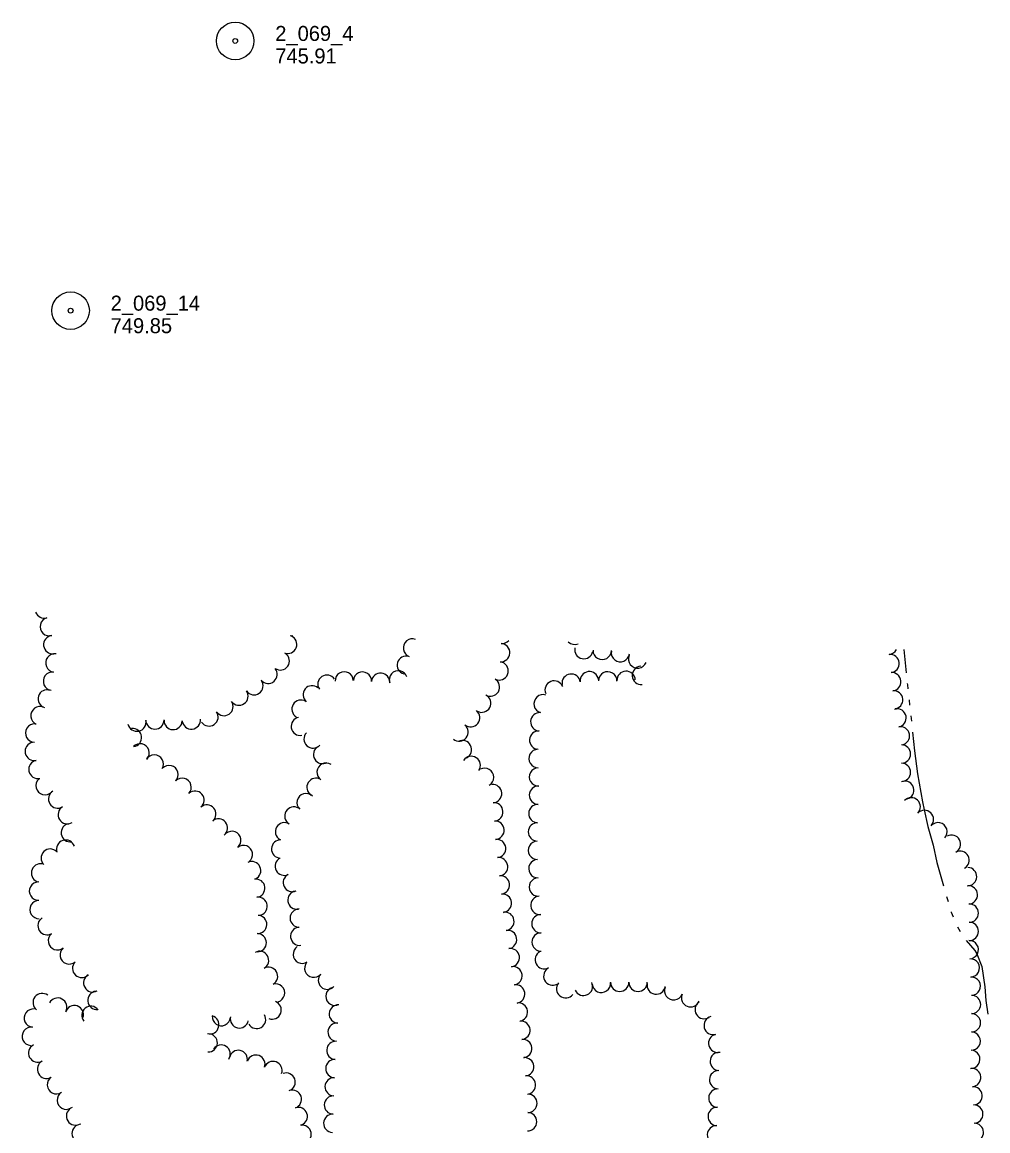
# Model space of a CAD drawing. Extents: x 588843 to 2552415, y 180129 to 269402.
# Drawn here: x 606465 to 606850.7, y 184046.5 to 184489.5 of the extents above; entities that cross this region are included whole.
import ezdxf

# ---------------------------------------------------------------- set-up
doc = ezdxf.new("R2010")
doc.units = 0
for name, color, linetype in [('E_DTM_SpotElev', 7, 'Continuous'), ('E_LAND_TreeLine_P', 7, 'Continuous'), ('E_MAP_SpotElev', 7, 'Continuous'), ('E_WTR_P', 7, 'Continuous')]:
    doc.layers.add(name, color=color, linetype=linetype)

# ---------------------------------------------------------------- blocks, each defined once
blk = doc.blocks.new('PP')
at = {"layer": 'E_MAP_SpotElev'}
for radius in [24.6, 3.15]:
    blk.add_circle((0, 0), radius, dxfattribs=at)

msp = doc.modelspace()

# ---------------------------------------------------------------- linework, layer by layer
at = {"layer": 'E_LAND_TreeLine_P'}
for centre, radius, start, end in [((606473.83, 184255.04), 3.67, 200.3507, 285.7705), ((606475.83, 184247.97), 3.67, 105.7705, 285.7705), ((606477.23, 184240.78), 3.67, 96.9728, 276.9728), ((606571.09, 184240.9), 3.64, 248.9284, 68.9284), ((606572.52, 184248), 3.64, 262.4587, 278.5034), ((606620.9, 184239.48), 3.64, 69.3795, 249.3795), ((606656.65, 184244.9), 3.67, 266.0246, 317.4004), ((606685.64, 184244.57), 3.67, 227.1729, 292.6782), ((606478.05, 184233.48), 3.67, 82.5281, 262.5281), ((606568.13, 184234.28), 3.64, 234.7031, 54.7031), ((606656.14, 184237.59), 3.67, 266.0246, 86.0246), ((606689.39, 184238.8), 3.67, 168.3522, 348.3522), ((606696.71, 184238.51), 3.67, 179.3219, 359.3219), ((606703.99, 184237.61), 3.67, 171.8055, 351.8055), ((606811.03, 184240.53), 3.65, 275.4722, 333.088), ((606618.45, 184232.63), 3.64, 73.7782, 253.7782), ((606655.51, 184230.31), 3.67, 247.8314, 67.8314), ((606710.85, 184235.1), 3.67, 157.438, 337.438), ((606811.73, 184233.26), 3.65, 275.4722, 95.4722), ((606477.1, 184226.19), 3.67, 82.5281, 262.5281), ((606563.27, 184228.93), 3.64, 220.1719, 40.1719), ((606586.74, 184225), 3.64, 33.6521, 213.6521), ((606593.65, 184226.33), 3.64, 1.318, 181.318), ((606600.93, 184226.27), 3.64, 356.5415, 176.5415), ((606608.2, 184225.81), 3.64, 355.5239, 175.5239), ((606615.27, 184226.73), 3.64, 18.852, 198.852), ((606684.32, 184225.4), 3.67, 7.7407, 187.7407), ((606691.6, 184226.39), 3.67, 7.7407, 187.7407), ((606698.93, 184226.31), 3.67, 359.0334, 179.0334), ((606706.27, 184226.54), 3.67, 2.8569, 182.8569), ((606712.37, 184228.5), 3.67, 93.9847, 273.9847), ((606812.43, 184225.99), 3.65, 275.4722, 95.4722), ((606557.6, 184224.37), 3.64, 214.775, 34.775), ((606580.83, 184220.78), 3.64, 50.2459, 230.2459), ((606652.05, 184223.86), 3.67, 239.742, 59.742), ((606677.52, 184222.67), 3.67, 22.3817, 202.3817), ((606475.03, 184219.15), 3.67, 72.5875, 252.5875), ((606551.62, 184220.21), 3.64, 214.775, 34.775), ((606648.56, 184217.41), 3.67, 241.9481, 61.9481), ((606673.11, 184217.17), 3.67, 72.5594, 252.5594), ((606813.12, 184218.71), 3.65, 275.4722, 95.4722), ((606472.12, 184212.41), 3.67, 66.5453, 246.5453), ((606545.63, 184216.06), 3.64, 214.775, 34.775), ((606576.38, 184215.03), 3.64, 58.7599, 238.7599), ((606814.48, 184211.53), 3.65, 281.0156, 101.0156), ((606510.84, 184209.81), 3.64, 191.8507, 11.8507), ((606518.03, 184210.69), 3.64, 180.2004, 0.2004), ((606525.31, 184210.49), 3.64, 177.8145, 357.8145), ((606532.58, 184210.7), 3.64, 185.7841, 5.7841), ((606539.65, 184211.9), 3.64, 214.775, 34.775), ((606576.09, 184208.16), 3.64, 100.3433, 280.3433), ((606644.13, 184211.59), 3.67, 231.262, 51.262), ((606671.78, 184209.97), 3.67, 86.5415, 266.5415), ((606470.01, 184205.48), 3.67, 87.8426, 267.8426), ((606509.1, 184203.71), 3.64, 276.4301, 96.4301), ((606639.54, 184205.87), 3.67, 231.262, 51.262), ((606671.34, 184202.65), 3.67, 86.5415, 266.5415), ((606815.87, 184204.36), 3.65, 281.0156, 101.0156), ((606469.85, 184198.14), 3.67, 101.4432, 281.4432), ((606581.21, 184203.09), 3.64, 137.2132, 317.2132), ((606640.86, 184198.88), 3.67, 296.7409, 116.7409), ((606512.12, 184197.59), 3.64, 317.5004, 137.5004), ((606584.99, 184196.88), 3.64, 120.643, 300.643), ((606671.06, 184195.31), 3.67, 91.3908, 271.3908), ((606816.27, 184197.09), 3.65, 270.0457, 90.0457), ((606471.31, 184190.94), 3.67, 101.4432, 281.4432), ((606517.79, 184193.08), 3.64, 329.835, 149.835), ((606586.39, 184189.87), 3.64, 56.3102, 236.3102), ((606644.4, 184192.55), 3.67, 326.8507, 146.8507), ((606816.27, 184189.79), 3.65, 270.0457, 90.0457), ((606523.71, 184188.91), 3.64, 315.8273, 135.8273), ((606649.76, 184187.81), 3.67, 299.6805, 119.6805), ((606671.24, 184187.97), 3.67, 91.3908, 271.3908), ((606474.17, 184184.48), 3.67, 134.5273, 314.5273), ((606528.93, 184183.84), 3.64, 315.8273, 135.8273), ((606582.36, 184183.8), 3.64, 57.883, 237.883), ((606652.92, 184181.29), 3.67, 273.7613, 93.7613), ((606671.25, 184180.64), 3.67, 87.8145, 267.8145), ((606817.58, 184182.66), 3.65, 285.5984, 105.5984), ((606479.19, 184179.13), 3.67, 121.5327, 301.5327), ((606534.06, 184178.67), 3.64, 310.4612, 130.4612), ((606578.41, 184177.68), 3.64, 46.1809, 226.1809), ((606820.15, 184175.99), 3.65, 316.5298, 136.5298), ((606483.03, 184172.87), 3.67, 121.5327, 301.5327), ((606538.79, 184173.13), 3.64, 310.4612, 130.4612), ((606573.5, 184172.33), 3.64, 59.3716, 239.3716), ((606653.4, 184173.98), 3.67, 273.7613, 93.7613), ((606671, 184173.3), 3.67, 88.7097, 268.7097), ((606543.44, 184167.52), 3.64, 309.448, 129.448), ((606825.45, 184170.96), 3.65, 316.5298, 136.5298), ((606484.24, 184165.64), 3.67, 98.6269, 278.6269), ((606548.79, 184162.61), 3.64, 309.2381, 129.2381), ((606569.79, 184166.06), 3.64, 59.3716, 239.3716), ((606653.88, 184166.66), 3.67, 273.7613, 93.7613), ((606670.83, 184165.96), 3.67, 88.7097, 268.7097), ((606830.84, 184166.03), 3.65, 317.8941, 137.8941), ((606482.38, 184159.08), 3.67, 18.3987, 198.3987), ((606568.25, 184159.15), 3.64, 87.8145, 267.8145), ((606654.53, 184159.36), 3.67, 276.0552, 96.0552), ((606670.84, 184158.62), 3.67, 91.2481, 271.2481), ((606836.22, 184161.1), 3.65, 298.3621, 118.3621), ((606476.2, 184155.48), 3.67, 44.8176, 224.8176), ((606553.4, 184156.97), 3.64, 309.2381, 129.2381), ((606839.69, 184154.67), 3.65, 298.3621, 118.3621), ((606472.34, 184149.56), 3.67, 78.3803, 258.3803), ((606556.7, 184150.51), 3.64, 294.9642, 114.9642), ((606569.64, 184152.25), 3.64, 117.5594, 297.5594), ((606655.3, 184152.07), 3.67, 276.0552, 96.0552), ((606671.01, 184151.28), 3.67, 91.3908, 271.3908), ((606572.89, 184145.73), 3.64, 116.2075, 296.2075), ((606656.08, 184144.78), 3.67, 276.0552, 96.0552), ((606842.68, 184148.12), 3.65, 267.8145, 87.8145), ((606471.53, 184142.31), 3.67, 91.6567, 271.6567), ((606558.33, 184143.49), 3.64, 277.4197, 97.4197), ((606671.19, 184143.94), 3.67, 91.3908, 271.3908), ((606843.02, 184140.83), 3.65, 273.0089, 93.0089), ((606559.27, 184136.26), 3.64, 277.4197, 97.4197), ((606574.75, 184138.75), 3.64, 99.7587, 279.7587), ((606656.85, 184137.49), 3.67, 276.0552, 96.0552), ((606671.86, 184136.63), 3.67, 95.4813, 275.4813), ((606471.74, 184134.96), 3.67, 91.6567, 271.6567), ((606575.68, 184131.54), 3.64, 90.4775, 270.4775), ((606843.34, 184133.53), 3.65, 269.9892, 89.9892), ((606474.95, 184128.53), 3.67, 122.3511, 302.3511), ((606559.1, 184128.99), 3.64, 267.8145, 87.8145), ((606657.83, 184130.23), 3.67, 278.4341, 98.4341), ((606672.22, 184129.31), 3.67, 90.6769, 270.6769), ((606575.84, 184124.27), 3.64, 97.7407, 277.7407), ((606658.9, 184122.98), 3.67, 278.4341, 98.4341), ((606843.34, 184126.22), 3.65, 269.9892, 89.9892), ((606479.09, 184122.47), 3.67, 129.8918, 309.8918), ((606558.93, 184121.71), 3.64, 270.7502, 90.7502), ((606672.31, 184121.97), 3.67, 90.6769, 270.6769), ((606843.36, 184118.92), 3.65, 273.1912, 93.1912), ((606483.8, 184116.83), 3.67, 129.8918, 309.8918), ((606559.85, 184114.65), 3.64, 299.5381, 119.5381), ((606576.89, 184117.07), 3.64, 122.8065, 302.8065), ((606659.98, 184115.73), 3.67, 278.4341, 98.4341), ((606673.59, 184114.89), 3.67, 117.4382, 297.4382), ((606488.78, 184111.44), 3.67, 136.3461, 316.3461), ((606581.45, 184111.5), 3.64, 140.5796, 320.5796), ((606843.77, 184111.62), 3.65, 273.1912, 93.1912), ((606493.18, 184105.66), 3.67, 119.1063, 299.1063), ((606563.44, 184108.31), 3.64, 299.5381, 119.5381), ((606586.91, 184106.68), 3.64, 136.6286, 316.6286), ((606661.06, 184108.48), 3.67, 278.5158, 98.5158), ((606676.97, 184108.38), 3.67, 117.4382, 297.4382), ((606566.25, 184101.64), 3.64, 286.2494, 106.2494), ((606662.15, 184101.23), 3.67, 278.5158, 98.5158), ((606682.13, 184103.32), 3.67, 141.3452, 321.3452), ((606689.2, 184104.26), 3.67, 205.573, 25.573), ((606696.37, 184105.46), 3.67, 185.2005, 5.2005), ((606703.69, 184105.89), 3.67, 179.9356, 359.9356), ((606711.03, 184105.88), 3.67, 179.9356, 359.9356), ((606718.28, 184104.79), 3.67, 170.5395, 350.5395), ((606844.18, 184104.33), 3.65, 273.1912, 93.1912), ((606473.01, 184097.79), 3.67, 52.3049, 232.3049), ((606494.87, 184098.65), 3.67, 95.6078, 275.6078), ((606589.92, 184100.31), 3.64, 105.2325, 285.2325), ((606725.21, 184102.52), 3.67, 157.2584, 337.2584), ((606731.99, 184099.7), 3.67, 157.8314, 337.8314), ((606844.24, 184097.02), 3.65, 269.8124, 89.8124), ((606469.48, 184091.58), 3.67, 83.757, 263.757), ((606479.16, 184095.96), 3.67, 332.2016, 152.2016), ((606485.84, 184092.95), 3.67, 342.0914, 162.0914), ((606492.47, 184092.65), 3.67, 38.6577, 218.6577), ((606564.87, 184094.78), 3.64, 249.3795, 69.3795), ((606591.26, 184093.22), 3.64, 86.4823, 266.4823), ((606663.23, 184093.98), 3.67, 278.5158, 98.5158), ((606737.45, 184094.98), 3.67, 122.2535, 302.2535), ((606539.97, 184088.91), 3.64, 254.8199, 74.8199), ((606544.55, 184092.14), 3.64, 175.2697, 355.2697), ((606551.77, 184091.24), 3.64, 167.377, 347.377), ((606558.66, 184091.02), 3.64, 210.4754, 30.4754), ((606741.04, 184088.63), 3.67, 104.4215, 284.4215), ((606844.22, 184089.71), 3.65, 269.8124, 89.8124), ((606468.68, 184084.28), 3.67, 83.757, 263.757), ((606590.8, 184085.95), 3.64, 85.873, 265.873), ((606664.24, 184086.72), 3.67, 275.732, 95.732), ((606539.35, 184081.68), 3.64, 267.8145, 87.8145), ((606590.28, 184078.68), 3.64, 85.873, 265.873), ((606664.97, 184079.42), 3.67, 275.732, 95.732), ((606742.86, 184081.52), 3.67, 104.4215, 284.4215), ((606844.12, 184082.41), 3.65, 268.6448, 88.6448), ((606471.22, 184077.62), 3.67, 118.4218, 298.4218), ((606544.49, 184077.21), 3.64, 326.8507, 146.8507), ((606551.37, 184075.08), 3.64, 347.8065, 167.8065), ((606743.48, 184074.28), 3.67, 87.8145, 267.8145), ((606843.95, 184075.1), 3.65, 268.6448, 88.6448), ((606474.72, 184071.16), 3.67, 118.4218, 298.4218), ((606558.38, 184073.17), 3.64, 339.731, 159.731), ((606565.21, 184070.65), 3.64, 339.731, 159.731), ((606589.88, 184071.41), 3.64, 87.8145, 267.8145), ((606665.71, 184072.13), 3.67, 275.732, 95.732), ((606570.46, 184066.02), 3.64, 290.1207, 110.1207), ((606743.2, 184066.95), 3.67, 87.8145, 267.8145), ((606844.28, 184067.82), 3.65, 274.7257, 94.7257), ((606478.66, 184064.97), 3.67, 123.87, 303.87), ((606589.6, 184064.13), 3.64, 87.8145, 267.8145), ((606666.44, 184064.83), 3.67, 275.732, 95.732), ((606482.63, 184058.78), 3.67, 122.0916, 302.0916), ((606572.95, 184059.18), 3.64, 288.9392, 108.9392), ((606589.32, 184056.85), 3.64, 87.8145, 267.8145), ((606667.03, 184057.53), 3.67, 269.0465, 89.0465), ((606742.92, 184059.61), 3.67, 87.8145, 267.8145), ((606844.88, 184060.53), 3.65, 274.7257, 94.7257), ((606486.32, 184052.45), 3.67, 110.4625, 290.4625), ((606575.31, 184052.29), 3.64, 288.9392, 108.9392), ((606742.64, 184052.28), 3.67, 87.8145, 267.8145), ((606845.15, 184053.23), 3.65, 271.7327, 91.7327), ((606589.05, 184049.57), 3.64, 87.8145, 267.8145), ((606666.91, 184050.2), 3.67, 269.0465, 89.0465), ((606488.57, 184045.5), 3.67, 91.1131, 271.1131), ((606576.85, 184045.17), 3.64, 281.055, 101.055), ((606742.36, 184044.94), 3.67, 87.8145, 267.8145), ((606845.37, 184045.93), 3.65, 271.7327, 91.7327)]:
    msp.add_arc(centre, radius, start, end, dxfattribs=at)
at = {"layer": 'E_WTR_P'}
for points in [[(606817.25, 184238.81), (606818.15, 184229.58)], [(606818.57, 184225.27), (606818.62, 184224.73), (606818.8, 184223.11)], [(606819.27, 184218.81), (606819.51, 184216.65)], [(606819.98, 184212.34), (606820.22, 184210.19)], [(606820.69, 184205.88), (606821.51, 184198.37), (606822.72, 184189.16), (606824.64, 184177.96), (606825.33, 184174.83)], [(606825.33, 184174.83), (606826.8, 184168.13), (606828.95, 184160.63), (606830.44, 184153.74), (606833, 184144.39)], [(606834.22, 184140.23), (606834.85, 184138.16)], [(606836.1, 184134.01), (606836.13, 184133.92), (606836.86, 184131.98)], [(606838.61, 184128.03), (606839.7, 184126.16)], [(606842.11, 184122.58), (606843.81, 184120.55), (606845.59, 184118.53), (606846.32, 184117.24), (606848.37, 184112.19), (606849.53, 184104.14), (606850, 184098.56), (606850.75, 184093.2)]]:
    msp.add_lwpolyline(points, dxfattribs=at)

# ---------------------------------------------------------------- block references
at = {"layer": 'E_MAP_SpotElev', "xscale": 0.3048006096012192, "yscale": 0.3048006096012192}
for p in [(606550.11, 184482.02), (606550.11, 184482.02), (606484.35, 184374.25), (606484.35, 184374.25)]:
    msp.add_blockref('PP', p, dxfattribs=at)

# ---------------------------------------------------------------- texts
at = {"layer": 'E_DTM_SpotElev'}
for s, p in [('2_069_4', (606566.11, 184482.02)), ('2_069_4', (606566.11, 184482.02)), ('745.91', (606566.11, 184473.02)), ('745.91', (606566.11, 184473.02)), ('2_069_14', (606500.35, 184374.25)), ('2_069_14', (606500.35, 184374.25)), ('749.85', (606500.35, 184365.25)), ('749.85', (606500.35, 184365.25))]:
    msp.add_text(s, height=6, dxfattribs=at).set_placement(p)

doc.saveas('drawing.dxf')
